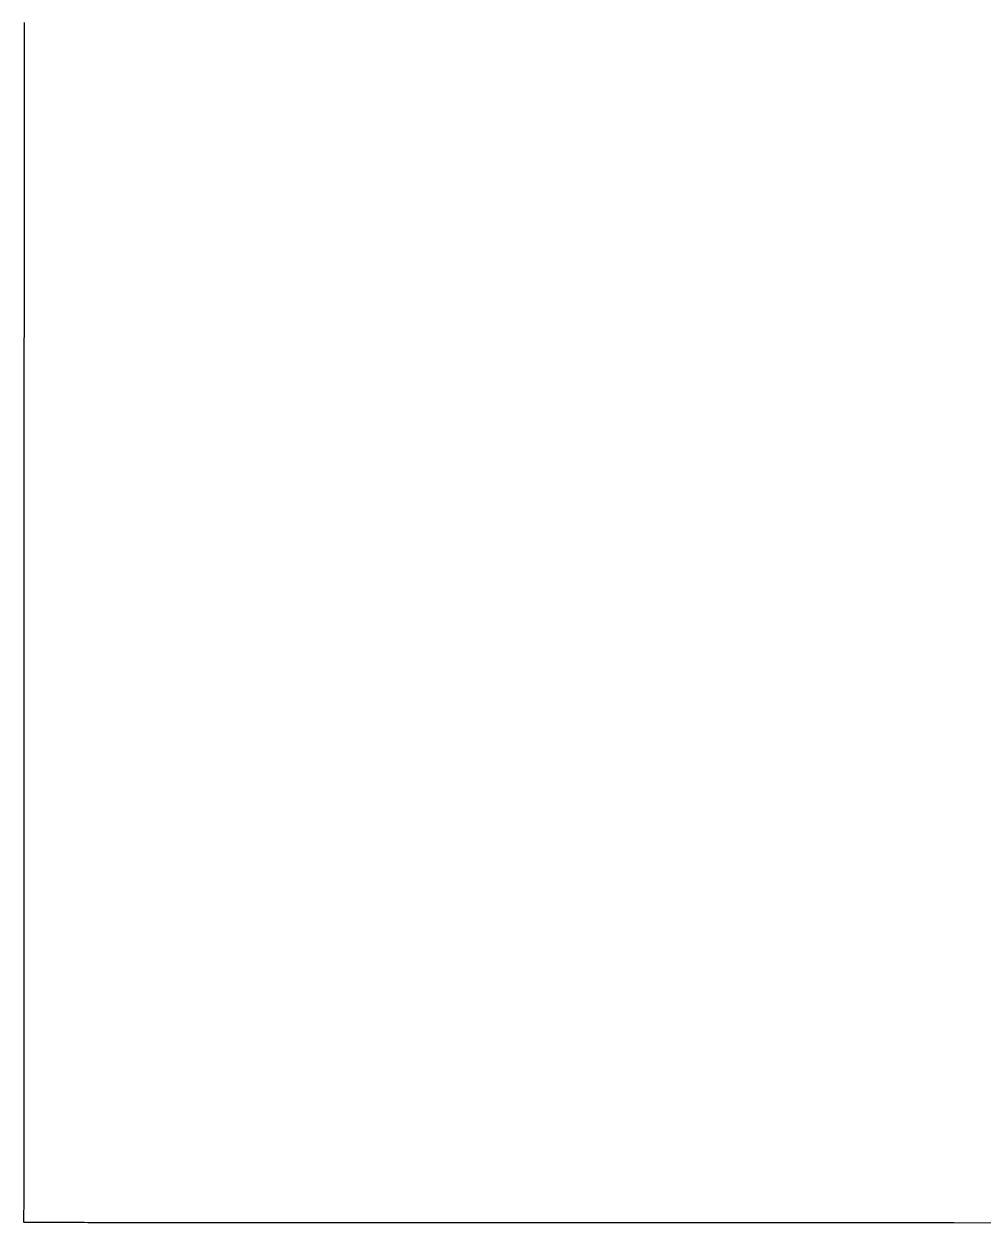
# Model space of a CAD drawing. Extents: x -7.3 to 34, y 0 to 22.
# Drawn here: x 2.5766 to 2.59746, y 0.717 to 0.74312 of the extents above; entities that cross this region are included whole.
import ezdxf

# ---------------------------------------------------------------- set-up
doc = ezdxf.new("R2010")
doc.units = 0
doc.layers.add('SH_Text', color=7, linetype='Continuous')

msp = doc.modelspace()

# ---------------------------------------------------------------- linework, layer by layer
at = {"layer": 'SH_Text'}
for p, q in [((2.576606, 0.742888), (2.576606, 0.74315)), ((2.576606, 0.742626), (2.576606, 0.742888)), ((2.576606, 0.742365), (2.576606, 0.742626)), ((2.576606, 0.742106), (2.576606, 0.742365)), ((2.576606, 0.741847), (2.576606, 0.742106)), ((2.576605, 0.741589), (2.576606, 0.741847)), ((2.576605, 0.741332), (2.576605, 0.741589)), ((2.576605, 0.741076), (2.576605, 0.741332)), ((2.576605, 0.740821), (2.576605, 0.741076)), ((2.576605, 0.740567), (2.576605, 0.740821)), ((2.576605, 0.740314), (2.576605, 0.740567)), ((2.576605, 0.740062), (2.576605, 0.740314)), ((2.576605, 0.739811), (2.576605, 0.740062)), ((2.576605, 0.739561), (2.576605, 0.739811)), ((2.576605, 0.739312), (2.576605, 0.739561)), ((2.576605, 0.739064), (2.576605, 0.739312)), ((2.576604, 0.738817), (2.576605, 0.739064)), ((2.576604, 0.738571), (2.576604, 0.738817)), ((2.576604, 0.738326), (2.576604, 0.738571)), ((2.576604, 0.738082), (2.576604, 0.738326)), ((2.576604, 0.73784), (2.576604, 0.738082)), ((2.576604, 0.737598), (2.576604, 0.73784)), ((2.576604, 0.737357), (2.576604, 0.737598)), ((2.576604, 0.737117), (2.576604, 0.737357)), ((2.576604, 0.736879), (2.576604, 0.737117)), ((2.576604, 0.736641), (2.576604, 0.736879)), ((2.576603, 0.73617), (2.576604, 0.736405)), ((2.576604, 0.736405), (2.576604, 0.736641)), ((2.576603, 0.735935), (2.576603, 0.73617)), ((2.576603, 0.735702), (2.576603, 0.735935)), ((2.576603, 0.73547), (2.576603, 0.735702)), ((2.576603, 0.735239), (2.576603, 0.73547)), ((2.576603, 0.735009), (2.576603, 0.735239)), ((2.576603, 0.734781), (2.576603, 0.735009)), ((2.576603, 0.734553), (2.576603, 0.734781)), ((2.576603, 0.734327), (2.576603, 0.734553)), ((2.576603, 0.734102), (2.576603, 0.734327)), ((2.576603, 0.733878), (2.576603, 0.734102)), ((2.576603, 0.733655), (2.576603, 0.733878)), ((2.576602, 0.733433), (2.576603, 0.733655)), ((2.576602, 0.733212), (2.576602, 0.733433)), ((2.576602, 0.732993), (2.576602, 0.733212)), ((2.576602, 0.732775), (2.576602, 0.732993)), ((2.576602, 0.732558), (2.576602, 0.732775)), ((2.576602, 0.732342), (2.576602, 0.732558)), ((2.576602, 0.732128), (2.576602, 0.732342)), ((2.576602, 0.731914), (2.576602, 0.732128)), ((2.576602, 0.731702), (2.576602, 0.731914)), ((2.576602, 0.731491), (2.576602, 0.731702)), ((2.576602, 0.731282), (2.576602, 0.731491)), ((2.576602, 0.731073), (2.576602, 0.731282)), ((2.576602, 0.730866), (2.576602, 0.731073)), ((2.576601, 0.73066), (2.576602, 0.730866)), ((2.576601, 0.730456), (2.576601, 0.73066)), ((2.576601, 0.730252), (2.576601, 0.730456)), ((2.576601, 0.73005), (2.576601, 0.730252)), ((2.576601, 0.729849), (2.576601, 0.73005)), ((2.576601, 0.72965), (2.576601, 0.729849)), ((2.576601, 0.729451), (2.576601, 0.72965)), ((2.576601, 0.729255), (2.576601, 0.729451)), ((2.576601, 0.729059), (2.576601, 0.729255)), ((2.576601, 0.728865), (2.576601, 0.729059)), ((2.576601, 0.728672), (2.576601, 0.728865)), ((2.576601, 0.72848), (2.576601, 0.728672)), ((2.576601, 0.72829), (2.576601, 0.72848)), ((2.576601, 0.728101), (2.576601, 0.72829)), ((2.5766, 0.727913), (2.576601, 0.728101)), ((2.5766, 0.727727), (2.5766, 0.727913)), ((2.5766, 0.727542), (2.5766, 0.727727)), ((2.5766, 0.727358), (2.5766, 0.727542)), ((2.5766, 0.727176), (2.5766, 0.727358)), ((2.5766, 0.726995), (2.5766, 0.727176)), ((2.5766, 0.726816), (2.5766, 0.726995)), ((2.5766, 0.726638), (2.5766, 0.726816)), ((2.5766, 0.726461), (2.5766, 0.726638)), ((2.5766, 0.726286), (2.5766, 0.726461)), ((2.5766, 0.726113), (2.5766, 0.726286)), ((2.5766, 0.72594), (2.5766, 0.726113)), ((2.5766, 0.725769), (2.5766, 0.72594)), ((2.5766, 0.7256), (2.5766, 0.725769)), ((2.576599, 0.725265), (2.5766, 0.725432)), ((2.5766, 0.725432), (2.5766, 0.7256)), ((2.576599, 0.7251), (2.576599, 0.725265)), ((2.576599, 0.724936), (2.576599, 0.7251)), ((2.576599, 0.724774), (2.576599, 0.724936)), ((2.576599, 0.724613), (2.576599, 0.724774)), ((2.576599, 0.724454), (2.576599, 0.724613)), ((2.576599, 0.724296), (2.576599, 0.724454)), ((2.576599, 0.72414), (2.576599, 0.724296)), ((2.576599, 0.723985), (2.576599, 0.72414)), ((2.576599, 0.723832), (2.576599, 0.723985)), ((2.576599, 0.72368), (2.576599, 0.723832)), ((2.576599, 0.72353), (2.576599, 0.72368)), ((2.576599, 0.723381), (2.576599, 0.72353)), ((2.576599, 0.723234), (2.576599, 0.723381)), ((2.576599, 0.723088), (2.576599, 0.723234)), ((2.576599, 0.722944), (2.576599, 0.723088)), ((2.576599, 0.722802), (2.576599, 0.722944)), ((2.576598, 0.722661), (2.576599, 0.722802)), ((2.576598, 0.722521), (2.576598, 0.722661)), ((2.576598, 0.722383), (2.576598, 0.722521)), ((2.576598, 0.722247), (2.576598, 0.722383)), ((2.576598, 0.722112), (2.576598, 0.722247)), ((2.576598, 0.721979), (2.576598, 0.722112)), ((2.576598, 0.721848), (2.576598, 0.721979)), ((2.576598, 0.721718), (2.576598, 0.721848)), ((2.576598, 0.72159), (2.576598, 0.721718)), ((2.576598, 0.721463), (2.576598, 0.72159)), ((2.576598, 0.721338), (2.576598, 0.721463)), ((2.576598, 0.721214), (2.576598, 0.721338)), ((2.576598, 0.721093), (2.576598, 0.721214)), ((2.576598, 0.720973), (2.576598, 0.721093)), ((2.576598, 0.720854), (2.576598, 0.720973)), ((2.576598, 0.720737), (2.576598, 0.720854)), ((2.576598, 0.720622), (2.576598, 0.720737)), ((2.576598, 0.720509), (2.576598, 0.720622)), ((2.576598, 0.720397), (2.576598, 0.720509)), ((2.576598, 0.720287), (2.576598, 0.720397)), ((2.576598, 0.720178), (2.576598, 0.720287)), ((2.576597, 0.719966), (2.576598, 0.720072)), ((2.576597, 0.719863), (2.576597, 0.719966)), ((2.576598, 0.720072), (2.576598, 0.720178)), ((2.576597, 0.719762), (2.576597, 0.719863)), ((2.576597, 0.719662), (2.576597, 0.719762)), ((2.576597, 0.719564), (2.576597, 0.719662)), ((2.576597, 0.719467), (2.576597, 0.719564)), ((2.576597, 0.719372), (2.576597, 0.719467)), ((2.576597, 0.71928), (2.576597, 0.719372)), ((2.576597, 0.719188), (2.576597, 0.71928)), ((2.576597, 0.719099), (2.576597, 0.719188)), ((2.576597, 0.719011), (2.576597, 0.719099)), ((2.576597, 0.718925), (2.576597, 0.719011)), ((2.576597, 0.718841), (2.576597, 0.718925)), ((2.576597, 0.718759), (2.576597, 0.718841)), ((2.576597, 0.718679), (2.576597, 0.718759)), ((2.576597, 0.7186), (2.576597, 0.718679)), ((2.576597, 0.718523), (2.576597, 0.7186)), ((2.576597, 0.718448), (2.576597, 0.718523)), ((2.576597, 0.718375), (2.576597, 0.718448)), ((2.576597, 0.718303), (2.576597, 0.718375)), ((2.576597, 0.718234), (2.576597, 0.718303)), ((2.576597, 0.718166), (2.576597, 0.718234)), ((2.576597, 0.7181), (2.576597, 0.718166)), ((2.576597, 0.718036), (2.576597, 0.7181)), ((2.576597, 0.717974), (2.576597, 0.718036)), ((2.576597, 0.717914), (2.576597, 0.717974)), ((2.576597, 0.717855), (2.576597, 0.717914)), ((2.576597, 0.717799), (2.576597, 0.717855)), ((2.576597, 0.717744), (2.576597, 0.717799)), ((2.576597, 0.717691), (2.576597, 0.717744)), ((2.576597, 0.71764), (2.576597, 0.717691)), ((2.576597, 0.717591), (2.576597, 0.71764)), ((2.576597, 0.717544), (2.576597, 0.717591)), ((2.576597, 0.717499), (2.576597, 0.717544)), ((2.576597, 0.717456), (2.576597, 0.717499)), ((2.576597, 0.717415), (2.576597, 0.717456)), ((2.576597, 0.717376), (2.576597, 0.717415)), ((2.576597, 0.717338), (2.576597, 0.717376)), ((2.576597, 0.717303), (2.576597, 0.717338)), ((2.576596, 0.717269), (2.576597, 0.717303)), ((2.576596, 0.717238), (2.576596, 0.717269)), ((2.576596, 0.717208), (2.576596, 0.717238)), ((2.576596, 0.717181), (2.576596, 0.717208)), ((2.576596, 0.717155), (2.576596, 0.717181)), ((2.576596, 0.717132), (2.576596, 0.717155)), ((2.576596, 0.71711), (2.576596, 0.717132)), ((2.576596, 0.717091), (2.576596, 0.71711)), ((2.576596, 0.717073), (2.576596, 0.717091)), ((2.576596, 0.717058), (2.576596, 0.717073)), ((2.576596, 0.717044), (2.576596, 0.717058)), ((2.576596, 0.717033), (2.576596, 0.717044)), ((2.576596, 0.717023), (2.576596, 0.717033)), ((2.576596, 0.717016), (2.576596, 0.717023)), ((2.576596, 0.71701), (2.576596, 0.717016)), ((2.576596, 0.717007), (2.576596, 0.71701)), ((2.576596, 0.717006), (2.576596, 0.717007)), ((2.576597, 0.717006), (2.576596, 0.717006)), ((2.576599, 0.717006), (2.576597, 0.717006)), ((2.576604, 0.717006), (2.576599, 0.717006)), ((2.576611, 0.717006), (2.576604, 0.717006)), ((2.576621, 0.717006), (2.576611, 0.717006)), ((2.576634, 0.717006), (2.576621, 0.717006)), ((2.576648, 0.717006), (2.576634, 0.717006)), ((2.576665, 0.717006), (2.576648, 0.717006)), ((2.576685, 0.717006), (2.576665, 0.717006)), ((2.576707, 0.717006), (2.576685, 0.717006)), ((2.576731, 0.717006), (2.576707, 0.717006)), ((2.576758, 0.717006), (2.576731, 0.717006)), ((2.576787, 0.717006), (2.576758, 0.717006)), ((2.576818, 0.717006), (2.576787, 0.717006)), ((2.576852, 0.717006), (2.576818, 0.717006)), ((2.576888, 0.717006), (2.576852, 0.717006)), ((2.576926, 0.717006), (2.576888, 0.717006)), ((2.576967, 0.717006), (2.576926, 0.717006)), ((2.577009, 0.717006), (2.576967, 0.717006)), ((2.577054, 0.717006), (2.577009, 0.717006)), ((2.577101, 0.717006), (2.577054, 0.717006)), ((2.577151, 0.717006), (2.577101, 0.717006)), ((2.577202, 0.717006), (2.577151, 0.717006)), ((2.577256, 0.717006), (2.577202, 0.717006)), ((2.577312, 0.717006), (2.577256, 0.717006)), ((2.57737, 0.717006), (2.577312, 0.717006)), ((2.57743, 0.717006), (2.57737, 0.717006)), ((2.577492, 0.717006), (2.57743, 0.717006)), ((2.577556, 0.717006), (2.577492, 0.717006)), ((2.577623, 0.717006), (2.577556, 0.717006)), ((2.577691, 0.717006), (2.577623, 0.717006)), ((2.577761, 0.717006), (2.577691, 0.717006)), ((2.577834, 0.717006), (2.577761, 0.717006)), ((2.577908, 0.717006), (2.577834, 0.717006)), ((2.577985, 0.717005), (2.577908, 0.717006)), ((2.578063, 0.717005), (2.577985, 0.717005)), ((2.578143, 0.717005), (2.578063, 0.717005)), ((2.578226, 0.717005), (2.578143, 0.717005)), ((2.57831, 0.717005), (2.578226, 0.717005)), ((2.578396, 0.717005), (2.57831, 0.717005)), ((2.578484, 0.717005), (2.578396, 0.717005)), ((2.578574, 0.717005), (2.578484, 0.717005)), ((2.578666, 0.717005), (2.578574, 0.717005)), ((2.578759, 0.717005), (2.578666, 0.717005)), ((2.578855, 0.717005), (2.578759, 0.717005)), ((2.578952, 0.717005), (2.578855, 0.717005)), ((2.579051, 0.717005), (2.578952, 0.717005)), ((2.579152, 0.717005), (2.579051, 0.717005)), ((2.579254, 0.717005), (2.579152, 0.717005)), ((2.579358, 0.717005), (2.579254, 0.717005)), ((2.579464, 0.717005), (2.579358, 0.717005)), ((2.579572, 0.717005), (2.579464, 0.717005)), ((2.579682, 0.717005), (2.579572, 0.717005)), ((2.579793, 0.717005), (2.579682, 0.717005)), ((2.579905, 0.717005), (2.579793, 0.717005)), ((2.58002, 0.717005), (2.579905, 0.717005)), ((2.580136, 0.717005), (2.58002, 0.717005)), ((2.580254, 0.717005), (2.580136, 0.717005)), ((2.580373, 0.717005), (2.580254, 0.717005)), ((2.580494, 0.717005), (2.580373, 0.717005)), ((2.580616, 0.717005), (2.580494, 0.717005)), ((2.58074, 0.717004), (2.580616, 0.717005)), ((2.580866, 0.717004), (2.58074, 0.717004)), ((2.580993, 0.717004), (2.580866, 0.717004)), ((2.581121, 0.717004), (2.580993, 0.717004)), ((2.581251, 0.717004), (2.581121, 0.717004)), ((2.581383, 0.717004), (2.581251, 0.717004)), ((2.581516, 0.717004), (2.581383, 0.717004)), ((2.58165, 0.717004), (2.581516, 0.717004)), ((2.581786, 0.717004), (2.58165, 0.717004)), ((2.581923, 0.717004), (2.581786, 0.717004)), ((2.582062, 0.717004), (2.581923, 0.717004)), ((2.582202, 0.717004), (2.582062, 0.717004)), ((2.582344, 0.717004), (2.582202, 0.717004)), ((2.582486, 0.717004), (2.582344, 0.717004)), ((2.58263, 0.717004), (2.582486, 0.717004)), ((2.582776, 0.717004), (2.58263, 0.717004)), ((2.582922, 0.717004), (2.582776, 0.717004)), ((2.58307, 0.717004), (2.582922, 0.717004)), ((2.58322, 0.717004), (2.58307, 0.717004)), ((2.58337, 0.717004), (2.58322, 0.717004)), ((2.583522, 0.717003), (2.58337, 0.717004)), ((2.583675, 0.717003), (2.583522, 0.717003)), ((2.583829, 0.717003), (2.583675, 0.717003)), ((2.583984, 0.717003), (2.583829, 0.717003)), ((2.584141, 0.717003), (2.583984, 0.717003)), ((2.584298, 0.717003), (2.584141, 0.717003)), ((2.584457, 0.717003), (2.584298, 0.717003)), ((2.584617, 0.717003), (2.584457, 0.717003)), ((2.584778, 0.717003), (2.584617, 0.717003)), ((2.58494, 0.717003), (2.584778, 0.717003)), ((2.585103, 0.717003), (2.58494, 0.717003)), ((2.585267, 0.717003), (2.585103, 0.717003)), ((2.585433, 0.717003), (2.585267, 0.717003)), ((2.585599, 0.717003), (2.585433, 0.717003)), ((2.585766, 0.717003), (2.585599, 0.717003)), ((2.585935, 0.717003), (2.585766, 0.717003)), ((2.586104, 0.717002), (2.585935, 0.717003)), ((2.586274, 0.717002), (2.586104, 0.717002)), ((2.586445, 0.717002), (2.586274, 0.717002)), ((2.586617, 0.717002), (2.586445, 0.717002)), ((2.586791, 0.717002), (2.586617, 0.717002)), ((2.586964, 0.717002), (2.586791, 0.717002)), ((2.587139, 0.717002), (2.586964, 0.717002)), ((2.587315, 0.717002), (2.587139, 0.717002)), ((2.587491, 0.717002), (2.587315, 0.717002)), ((2.587669, 0.717002), (2.587491, 0.717002)), ((2.587847, 0.717002), (2.587669, 0.717002)), ((2.588026, 0.717002), (2.587847, 0.717002)), ((2.588206, 0.717002), (2.588026, 0.717002)), ((2.588386, 0.717002), (2.588206, 0.717002)), ((2.58875, 0.717002), (2.588386, 0.717002)), ((2.589116, 0.717001), (2.58875, 0.717002)), ((2.589485, 0.717001), (2.589116, 0.717001)), ((2.589856, 0.717001), (2.589485, 0.717001)), ((2.59023, 0.717001), (2.589856, 0.717001)), ((2.590607, 0.717001), (2.59023, 0.717001)), ((2.590986, 0.717001), (2.590607, 0.717001)), ((2.591366, 0.717001), (2.590986, 0.717001)), ((2.591749, 0.717), (2.591366, 0.717001)), ((2.592134, 0.717), (2.591749, 0.717)), ((2.59252, 0.717), (2.592134, 0.717)), ((2.592908, 0.717), (2.59252, 0.717)), ((2.593298, 0.717), (2.592908, 0.717)), ((2.593689, 0.717), (2.593298, 0.717)), ((2.594081, 0.717), (2.593689, 0.717)), ((2.594474, 0.716999), (2.594081, 0.717)), ((2.594868, 0.716999), (2.594474, 0.716999)), ((2.595263, 0.716999), (2.594868, 0.716999)), ((2.596055, 0.716999), (2.595263, 0.716999)), ((2.596849, 0.716999), (2.596055, 0.716999)), ((2.598437, 0.716998), (2.596849, 0.716999))]:
    msp.add_line(p, q, dxfattribs=at)
msp.add_lwpolyline([(2.598437, 0.716998), (2.596849, 0.716999), (2.596055, 0.716999), (2.595263, 0.716999), (2.594868, 0.716999), (2.594474, 0.716999), (2.594081, 0.717), (2.593689, 0.717), (2.593298, 0.717), (2.592908, 0.717), (2.59252, 0.717), (2.592134, 0.717), (2.591749, 0.717), (2.591366, 0.717001), (2.590986, 0.717001), (2.590607, 0.717001), (2.59023, 0.717001), (2.589856, 0.717001), (2.589485, 0.717001), (2.589116, 0.717001), (2.58875, 0.717002), (2.588386, 0.717002), (2.588206, 0.717002), (2.588026, 0.717002), (2.587847, 0.717002), (2.587669, 0.717002), (2.587491, 0.717002), (2.587315, 0.717002), (2.587139, 0.717002), (2.586964, 0.717002), (2.586791, 0.717002), (2.586617, 0.717002), (2.586445, 0.717002), (2.586274, 0.717002), (2.586104, 0.717002), (2.585935, 0.717003), (2.585766, 0.717003), (2.585599, 0.717003), (2.585433, 0.717003), (2.585267, 0.717003), (2.585103, 0.717003), (2.58494, 0.717003), (2.584778, 0.717003), (2.584617, 0.717003), (2.584457, 0.717003), (2.584298, 0.717003), (2.584141, 0.717003), (2.583984, 0.717003), (2.583829, 0.717003), (2.583675, 0.717003), (2.583522, 0.717003), (2.58337, 0.717004), (2.58322, 0.717004), (2.58307, 0.717004), (2.582922, 0.717004), (2.582776, 0.717004), (2.58263, 0.717004), (2.582486, 0.717004), (2.582344, 0.717004), (2.582202, 0.717004), (2.582062, 0.717004), (2.581923, 0.717004), (2.581786, 0.717004), (2.58165, 0.717004), (2.581516, 0.717004), (2.581383, 0.717004), (2.581251, 0.717004), (2.581121, 0.717004), (2.580993, 0.717004), (2.580866, 0.717004), (2.58074, 0.717004), (2.580616, 0.717005), (2.580494, 0.717005), (2.580373, 0.717005), (2.580254, 0.717005), (2.580136, 0.717005), (2.58002, 0.717005), (2.579905, 0.717005), (2.579793, 0.717005), (2.579682, 0.717005), (2.579572, 0.717005), (2.579464, 0.717005), (2.579358, 0.717005), (2.579254, 0.717005), (2.579152, 0.717005), (2.579051, 0.717005), (2.578952, 0.717005), (2.578855, 0.717005), (2.578759, 0.717005), (2.578666, 0.717005), (2.578574, 0.717005), (2.578484, 0.717005), (2.578396, 0.717005), (2.57831, 0.717005), (2.578226, 0.717005), (2.578143, 0.717005), (2.578063, 0.717005), (2.577985, 0.717005), (2.577908, 0.717006), (2.577834, 0.717006), (2.577761, 0.717006), (2.577691, 0.717006), (2.577623, 0.717006), (2.577556, 0.717006), (2.577492, 0.717006), (2.57743, 0.717006), (2.57737, 0.717006), (2.577312, 0.717006), (2.577256, 0.717006), (2.577202, 0.717006), (2.577151, 0.717006), (2.577101, 0.717006), (2.577054, 0.717006), (2.577009, 0.717006), (2.576967, 0.717006), (2.576926, 0.717006), (2.576888, 0.717006), (2.576852, 0.717006), (2.576818, 0.717006), (2.576787, 0.717006), (2.576758, 0.717006), (2.576731, 0.717006), (2.576707, 0.717006), (2.576685, 0.717006), (2.576665, 0.717006), (2.576648, 0.717006), (2.576634, 0.717006), (2.576621, 0.717006), (2.576611, 0.717006), (2.576604, 0.717006), (2.576599, 0.717006), (2.576597, 0.717006), (2.576596, 0.717006), (2.576596, 0.717007), (2.576596, 0.71701), (2.576596, 0.717016), (2.576596, 0.717023), (2.576596, 0.717033), (2.576596, 0.717044), (2.576596, 0.717058), (2.576596, 0.717073), (2.576596, 0.717091), (2.576596, 0.71711), (2.576596, 0.717132), (2.576596, 0.717155), (2.576596, 0.717181), (2.576596, 0.717208), (2.576596, 0.717238), (2.576596, 0.717269), (2.576597, 0.717303), (2.576597, 0.717338), (2.576597, 0.717376), (2.576597, 0.717415), (2.576597, 0.717456), (2.576597, 0.717499), (2.576597, 0.717544), (2.576597, 0.717591), (2.576597, 0.71764), (2.576597, 0.717691), (2.576597, 0.717744), (2.576597, 0.717799), (2.576597, 0.717855), (2.576597, 0.717914), (2.576597, 0.717974), (2.576597, 0.718036), (2.576597, 0.7181), (2.576597, 0.718166), (2.576597, 0.718234), (2.576597, 0.718303), (2.576597, 0.718375), (2.576597, 0.718448), (2.576597, 0.718523), (2.576597, 0.7186), (2.576597, 0.718679), (2.576597, 0.718759), (2.576597, 0.718841), (2.576597, 0.718925), (2.576597, 0.719011), (2.576597, 0.719099), (2.576597, 0.719188), (2.576597, 0.71928), (2.576597, 0.719372), (2.576597, 0.719467), (2.576597, 0.719564), (2.576597, 0.719662), (2.576597, 0.719762), (2.576597, 0.719863), (2.576597, 0.719966), (2.576598, 0.720072), (2.576598, 0.720178), (2.576598, 0.720287), (2.576598, 0.720397), (2.576598, 0.720509), (2.576598, 0.720622), (2.576598, 0.720737), (2.576598, 0.720854), (2.576598, 0.720973), (2.576598, 0.721093), (2.576598, 0.721214), (2.576598, 0.721338), (2.576598, 0.721463), (2.576598, 0.72159), (2.576598, 0.721718), (2.576598, 0.721848), (2.576598, 0.721979), (2.576598, 0.722112), (2.576598, 0.722247), (2.576598, 0.722383), (2.576598, 0.722521), (2.576598, 0.722661), (2.576599, 0.722802), (2.576599, 0.722944), (2.576599, 0.723088), (2.576599, 0.723234), (2.576599, 0.723381), (2.576599, 0.72353), (2.576599, 0.72368), (2.576599, 0.723832), (2.576599, 0.723985), (2.576599, 0.72414), (2.576599, 0.724296), (2.576599, 0.724454), (2.576599, 0.724613), (2.576599, 0.724774), (2.576599, 0.724936), (2.576599, 0.7251), (2.576599, 0.725265), (2.5766, 0.725432), (2.5766, 0.7256), (2.5766, 0.725769), (2.5766, 0.72594), (2.5766, 0.726113), (2.5766, 0.726286), (2.5766, 0.726461), (2.5766, 0.726638), (2.5766, 0.726816), (2.5766, 0.726995), (2.5766, 0.727176), (2.5766, 0.727358), (2.5766, 0.727542), (2.5766, 0.727727), (2.5766, 0.727913), (2.576601, 0.728101), (2.576601, 0.72829), (2.576601, 0.72848), (2.576601, 0.728672), (2.576601, 0.728865), (2.576601, 0.729059), (2.576601, 0.729255), (2.576601, 0.729451), (2.576601, 0.72965), (2.576601, 0.729849), (2.576601, 0.73005), (2.576601, 0.730252), (2.576601, 0.730456), (2.576601, 0.73066), (2.576602, 0.730866), (2.576602, 0.731073), (2.576602, 0.731282), (2.576602, 0.731491), (2.576602, 0.731702), (2.576602, 0.731914), (2.576602, 0.732128), (2.576602, 0.732342), (2.576602, 0.732558), (2.576602, 0.732775), (2.576602, 0.732993), (2.576602, 0.733212), (2.576602, 0.733433), (2.576603, 0.733655), (2.576603, 0.733878), (2.576603, 0.734102), (2.576603, 0.734327), (2.576603, 0.734553), (2.576603, 0.734781), (2.576603, 0.735009), (2.576603, 0.735239), (2.576603, 0.73547), (2.576603, 0.735702), (2.576603, 0.735935), (2.576603, 0.73617), (2.576604, 0.736405), (2.576604, 0.736641), (2.576604, 0.736879), (2.576604, 0.737117), (2.576604, 0.737357), (2.576604, 0.737598), (2.576604, 0.73784), (2.576604, 0.738082), (2.576604, 0.738326), (2.576604, 0.738571), (2.576604, 0.738817), (2.576605, 0.739064), (2.576605, 0.739312), (2.576605, 0.739561), (2.576605, 0.739811), (2.576605, 0.740062), (2.576605, 0.740314), (2.576605, 0.740567), (2.576605, 0.740821), (2.576605, 0.741076), (2.576605, 0.741332), (2.576605, 0.741589), (2.576606, 0.741847), (2.576606, 0.742106), (2.576606, 0.742365), (2.576606, 0.742626), (2.576606, 0.742888), (2.576606, 0.74315)], dxfattribs=at)

doc.saveas('drawing.dxf')
